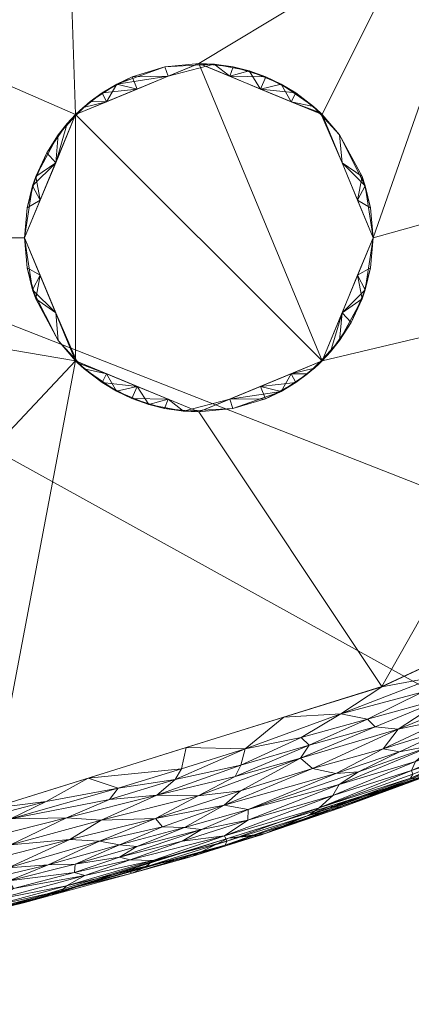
# Model space of a CAD drawing. Header units: millimetres. Extents: x -277 to 277, y 0 to 425.
# Tile 506 of 656: x 85 to 124, y 0 to 99. Entities that reach past the tile are written whole.
import ezdxf

# ---------------------------------------------------------------- set-up
doc = ezdxf.new("R2010")
doc.units = ezdxf.units.MM
doc.layers.add('A-GENM', color=13, linetype='Continuous')

# ---------------------------------------------------------------- blocks, each defined once
blk = doc.blocks.new('MODEL_CCAS0479-0080410R0 - MODEL_CCAS0479-0080410R0-461785-Preview')
at = {"layer": 'A-GENM', "lineweight": 9}
mesh = blk.add_polyface(dxfattribs=at)
corners = [(-277.5, -212.5, -10), (-271.889, -169.983, -10), (-255.855, -130.223, -10), (-231.29, -95.082, -10), (-200.302, -65.43, -10), (-164.712, -41.481, -10), (-125.929, -23.14, -10), (-85.021, -10.219, -10), (-42.816, -2.545, -10), (0, 0, -10), (0, 0, -17), (-27.584, -1.052, -17), (-55.014, -4.218, -17), (-82.111, -9.516, -17), (-108.685, -16.977, -17), (-134.529, -26.641, -17), (-159.405, -38.558, -17), (-183.045, -52.786, -17), (-205.115, -69.373, -17), (-225.183, -88.316, -17), (-242.771, -109.566, -17), (-257.344, -132.993, -17), (-268.325, -158.309, -17), (-275.172, -185.031, -17), (-277.5, -212.5, -17), (-277.5, -212.5, -15.25), (-277.5, -212.5, -13.5), (-277.5, -212.5, -11.75), (-274.344, -188.588, -10), (-263.872, -150.103, -10), (-243.573, -112.652, -10), (-215.796, -80.256, -10), (-182.507, -53.456, -10), (-105.475, -16.68, -10), (-145.32, -32.311, -10)]
mesh.append_faces([[corners[k] for k in face] for face in [(28, 26, 27, 0)]], dxfattribs={"vtx0": -1})
mesh.append_faces([[corners[k] for k in face] for face in [(21, 30, 20), (19, 31, 18), (4, 18, 31), (5, 17, 32), (34, 16, 5), (7, 13, 33), (16, 34, 15), (17, 5, 16), (30, 21, 2)]], dxfattribs={"vtx0": -1, "vtx1": -1})
mesh.append_faces([[corners[k] for k in face] for face in [(28, 23, 26)]], dxfattribs={"vtx0": -1, "vtx1": -1, "vtx2": -1})
mesh.append_faces([[corners[k] for k in face] for face in [(22, 1, 29), (21, 29, 2), (3, 19, 20), (1, 22, 23), (33, 13, 14), (19, 3, 31), (29, 21, 22), (17, 4, 32), (11, 8, 9), (14, 6, 33), (7, 12, 13)]], dxfattribs={"vtx0": -1, "vtx2": -1})
mesh.append_faces([[corners[k] for k in face] for face in [(25, 26, 23, 24)]], dxfattribs={"vtx1": -1})
mesh.append_faces([[corners[k] for k in face] for face in [(28, 1, 23), (30, 3, 20), (17, 18, 4), (7, 8, 12), (14, 15, 6), (11, 12, 8), (34, 6, 15)]], dxfattribs={"vtx1": -1, "vtx2": -1})
mesh.append_faces([[corners[k] for k in face] for face in [(9, 10, 11)]], dxfattribs={"vtx2": -1})
mesh = blk.add_polyface(dxfattribs=at)
corners = [(0, -425, -17), (-27.578, -423.948, -17), (-55.008, -420.783, -17), (-82.108, -415.485, -17), (-108.688, -408.023, -17), (-134.539, -398.355, -17), (-159.424, -386.432, -17), (-183.063, -372.203, -17), (-205.119, -355.623, -17), (-225.187, -336.68, -17), (-242.781, -315.419, -17), (-257.354, -291.989, -17), (-268.328, -266.682, -17), (-275.172, -239.97, -17), (-277.5, -212.5, -17), (-275.172, -185.031, -17), (-268.325, -158.309, -17), (-257.344, -132.993, -17), (-242.771, -109.566, -17), (-225.183, -88.316, -17), (-205.115, -69.373, -17), (-183.045, -52.786, -17), (-159.405, -38.558, -17), (-134.529, -26.641, -17), (-108.685, -16.977, -17), (-82.111, -9.516, -17), (-55.014, -4.218, -17), (-27.584, -1.052, -17), (0, 0, -17), (0, -101.087, -17), (-206.514, -101.087, -17), (-208.709, -101.32, -17), (-210.816, -102.02, -17), (-212.72, -103.168, -17), (-214.318, -104.711, -17), (-215.522, -106.578, -17), (-216.268, -108.666, -17), (-216.519, -110.867, -17), (-216.519, -141.051, -17), (-216.519, -171.233, -17), (-216.519, -201.416, -17), (-216.519, -231.601, -17), (-215.264, -261.733, -17), (-206.273, -290.478, -17), (-190.164, -315.964, -17), (-169.003, -337.465, -17), (-144.45, -354.998, -17), (-117.634, -368.842, -17), (-89.318, -379.29, -17), (-60.028, -386.584, -17), (-30.152, -390.894, -17), (0, -392.32, -17)]
mesh.append_faces([[corners[k] for k in face] for face in [(29, 26, 27, 28)]], dxfattribs={"vtx0": -1})
mesh.append_faces([[corners[k] for k in face] for face in [(35, 19, 34), (32, 19, 31), (31, 19, 30)]], dxfattribs={"vtx0": -1, "vtx1": -1})
mesh.append_faces([[corners[k] for k in face] for face in [(44, 8, 9, 43), (45, 7, 8, 44), (7, 45, 46, 6), (12, 41, 42), (48, 3, 4, 47), (49, 2, 3, 48), (50, 1, 2, 49), (47, 4, 5, 46), (38, 17, 18, 37), (19, 32, 33), (22, 29, 30, 21), (29, 22, 23)]], dxfattribs={"vtx0": -1, "vtx2": -1})
mesh.append_faces([[corners[k] for k in face] for face in [(43, 9, 10, 11), (41, 12, 13, 14), (29, 23, 24, 25)]], dxfattribs={"vtx0": -1, "vtx3": -1})
mesh.append_faces([[corners[k] for k in face] for face in [(5, 6, 46), (36, 37, 18), (33, 34, 19), (20, 21, 30, 19), (25, 26, 29)]], dxfattribs={"vtx1": -1, "vtx2": -1})
mesh.append_faces([[corners[k] for k in face] for face in [(42, 43, 11, 12), (40, 41, 14, 15), (15, 16, 39, 40), (16, 17, 38, 39), (18, 19, 35, 36)]], dxfattribs={"vtx1": -1, "vtx3": -1})
mesh.append_faces([[corners[k] for k in face] for face in [(51, 0, 1, 50)]], dxfattribs={"vtx2": -1})
mesh = blk.add_polyface(dxfattribs=at)
corners = [(-81.288, -9.773, -7.068), (-88.723, -11.42, -7.748), (-89.19, -11.911, -6.544), (-89.21, -18.734, -0.397), (-83.583, -16.019, -0.846), (-92.675, -18.49, -0.807), (-80.535, -9.303, -8.262), (-81.992, -10.482, -5.711), (-74.012, -8.403, -6.35), (-79.263, -16.227, -0.404), (-74.131, -13.987, -0.781), (-79.331, -13.954, -1.368), (-81.013, -12.509, -2.7), (-87.38, -14.017, -2.755), (-83.357, -13.725, -2.156), (-92.534, -16.389, -1.945), (-83.588, -18.632, -0.112), (-72.75, -15.911, -0.147), (-90.003, -13.226, -4.455), (-83.411, -12.415, -3.369), (-83.893, -11.637, -4.51), (-89.547, -16.54, -1.342), (-76.192, -12.04, -2.17), (-75.686, -10.956, -3.026), (-91.054, -12.932, -5.392), (-74.226, -8.952, -5.287), (-76.778, -10.405, -3.924), (-87.695, -10.963, -8.819), (-73.935, -8.045, -7.356), (-81.062, -9.301, -9.213), (-85.009, -10.216, -10), (-71.346, -7.292, -8.301), (-74.46, -8.298, -10), (-87.175, -20.36, -0.025), (-81.577, -19.672), (-79.839, -18.467, -0.03), (-90.07, -14.07, -3.409), (-94.38, -21.705, -0.085), (-91.398, -22.729)]
mesh.append_faces([[corners[k] for k in face] for face in [(34, 33, 38)]], dxfattribs={"vtx0": -1, "vtx1": -1})
mesh.append_faces([[corners[k] for k in face] for face in [(0, 1, 2), (3, 4, 5), (0, 6, 1), (7, 8, 0), (9, 10, 4), (10, 11, 4), (12, 13, 14), (13, 15, 14), (16, 17, 9), (18, 19, 20), (11, 14, 21), (22, 23, 12), (7, 2, 24), (2, 7, 0), (24, 20, 7), (25, 20, 26), (26, 20, 19), (1, 6, 27), (0, 28, 6), (29, 27, 6), (27, 29, 30), (31, 29, 6), (20, 25, 7), (23, 26, 19), (19, 13, 12), (4, 11, 21), (5, 4, 21), (9, 4, 3), (16, 9, 3), (33, 34, 35), (16, 35, 17), (14, 15, 21), (24, 18, 20), (36, 13, 19), (18, 36, 19), (22, 12, 14), (19, 12, 23), (11, 22, 14), (33, 35, 16), (37, 33, 16)]], dxfattribs={"vtx0": -1, "vtx1": -1, "vtx2": -1})
mesh.append_faces([[corners[k] for k in face] for face in [(32, 30, 29)]], dxfattribs={"vtx1": -1, "vtx2": -1})
mesh = blk.add_polyface(dxfattribs=at)
corners = [(0, -106), (0, -94.5), (-12.374, -89.374), (-17.5, -77), (-12.374, -64.626), (0, -59.5), (0, -10), (-41.076, -12.41), (-81.576, -19.675), (-120.861, -31.908), (-158.159, -49.282), (-192.467, -71.995), (-222.446, -100.177), (-246.326, -133.682), (-261.993, -171.726), (-267.5, -212.5), (-261.993, -253.274), (-246.326, -291.318), (-222.446, -324.823), (-192.467, -353.005), (-158.159, -375.718), (-120.862, -393.092), (-81.576, -405.324), (-41.076, -412.59), (0, -415), (0, -386), (-33.101, -384.336), (-65.858, -379.294), (-97.869, -370.707), (-128.595, -358.285), (-157.232, -341.604), (-182.488, -320.148), (-202.259, -293.556), (-213.512, -262.39), (-213.467, -229.254), (-223.091, -218.605), (-229.069, -205.542), (-231.81, -191.429), (-232.377, -177.06), (-231.666, -162.692), (-229.71, -148.439), (-226.158, -134.504), (-220.761, -121.165), (-213.668, -108.649), (-205.139, -97.07), (-195.38, -86.509), (-184.255, -77.355), (-171.404, -70.92), (-157.264, -68.466), (-143.229, -71.354), (-132.112, -80.358), (-125.671, -93.158), (-123.858, -107.409), (-125.872, -121.641), (-131.191, -134.979), (-89.155, -118.553), (-45.026, -109.091), (-85, -77), (-90.126, -89.374), (-102.5, -94.5), (-114.874, -89.374), (-120, -77), (-114.874, -64.626), (-102.5, -59.5), (-90.126, -64.626)]
mesh.append_faces([[corners[k] for k in face] for face in [(26, 23, 24, 25), (2, 56, 0, 1)]], dxfattribs={"vtx0": -1})
mesh.append_faces([[corners[k] for k in face] for face in [(3, 56, 2), (57, 3, 64)]], dxfattribs={"vtx0": -1, "vtx1": -1})
mesh.append_faces([[corners[k] for k in face] for face in [(56, 3, 57, 58)]], dxfattribs={"vtx0": -1, "vtx1": -1, "vtx3": -1})
mesh.append_faces([[corners[k] for k in face] for face in [(35, 15, 16, 34), (15, 35, 36), (14, 38, 39), (15, 36, 37), (31, 18, 19, 30), (30, 19, 20, 29), (13, 41, 42), (12, 44, 45, 11), (11, 45, 46), (11, 46, 47, 10), (10, 47, 48), (10, 48, 49, 9), (29, 20, 21), (52, 59, 60), (27, 22, 23, 26), (58, 55, 56), (64, 7, 8)]], dxfattribs={"vtx0": -1, "vtx2": -1})
mesh.append_faces([[corners[k] for k in face] for face in [(55, 58, 59, 52), (64, 3, 4, 7)]], dxfattribs={"vtx0": -1, "vtx2": -1, "vtx3": -1})
mesh.append_faces([[corners[k] for k in face] for face in [(31, 32, 18), (40, 41, 13), (43, 44, 12), (52, 53, 55), (27, 28, 22), (50, 51, 61)]], dxfattribs={"vtx1": -1, "vtx2": -1})
mesh.append_faces([[corners[k] for k in face] for face in [(62, 63, 9, 49)]], dxfattribs={"vtx1": -1, "vtx2": -1, "vtx3": -1})
mesh.append_faces([[corners[k] for k in face] for face in [(16, 17, 33, 34), (37, 38, 14, 15), (32, 33, 17, 18), (39, 40, 13, 14), (42, 43, 12, 13), (49, 50, 61, 62), (28, 29, 21, 22), (60, 61, 51, 52), (8, 9, 63, 64)]], dxfattribs={"vtx1": -1, "vtx3": -1})
mesh.append_faces([[corners[k] for k in face] for face in [(53, 54, 55)]], dxfattribs={"vtx2": -1})
mesh.append_faces([[corners[k] for k in face] for face in [(4, 5, 6, 7)]], dxfattribs={"vtx3": -1})
mesh = blk.add_polyface(dxfattribs=at)
corners = [(-94.527, -16.023, -2.675), (-87.38, -14.017, -2.755), (-90.07, -14.07, -3.409), (-97.163, -13.816, -7.377), (-89.19, -11.911, -6.544), (-88.723, -11.42, -7.748), (-93.525, -20.568, -0.237), (-83.588, -18.632, -0.112), (-89.21, -18.734, -0.397), (-105.298, -16.4, -6.925), (-97.884, -14.437, -6.205), (-95.793, -13.16, -8.638), (-105.139, -15.987, -8.35), (-98.285, -21.018, -0.476), (-100.109, -22.594, -0.216), (-92.675, -18.49, -0.807), (-100.743, -23.658, -0.077), (-94.38, -21.705, -0.085), (-101.22, -25.787), (-91.398, -22.729), (-98.157, -18.648, -1.515), (-92.534, -16.389, -1.945), (-98.86, -17.842, -2.202), (-95.585, -14.526, -4.794), (-105.081, -16.938, -5.519), (-100.812, -16.375, -4.313), (-87.175, -20.36, -0.025), (-91.054, -12.932, -5.392), (-90.003, -13.226, -4.455), (-95.233, -13.445, -10), (-87.695, -10.963, -8.819), (-85.009, -10.216, -10), (-89.547, -16.54, -1.342), (-102.426, -20.943, -0.984), (-101.053, -17.767, -2.818), (-105.04, -20.019, -1.993), (-96.263, -15.858, -3.317), (-102.75, -17.55, -3.574), (-94.533, -14.796, -3.991), (-101.798, -14.848, -9.199)]
mesh.append_faces([[corners[k] for k in face] for face in [(29, 30, 31)]], dxfattribs={"vtx0": -1, "vtx1": -1})
mesh.append_faces([[corners[k] for k in face] for face in [(0, 1, 2), (3, 4, 5), (6, 7, 8), (3, 9, 10), (3, 11, 12), (13, 14, 6), (15, 13, 8), (16, 17, 14), (20, 21, 22), (23, 24, 25), (24, 23, 10), (17, 19, 26), (4, 10, 27), (10, 4, 3), (27, 23, 28), (29, 11, 30), (3, 5, 11), (5, 30, 11), (20, 15, 32), (33, 13, 15), (6, 14, 17), (7, 6, 17), (13, 6, 8), (33, 15, 20), (21, 20, 32), (22, 21, 0), (34, 22, 0), (20, 22, 35), (0, 2, 36), (36, 34, 0), (25, 37, 38), (23, 25, 38), (28, 23, 38), (23, 27, 10), (28, 38, 2), (16, 19, 17), (21, 1, 0), (2, 38, 36), (38, 37, 36), (34, 36, 37), (29, 39, 11)]], dxfattribs={"vtx0": -1, "vtx1": -1, "vtx2": -1})
mesh.append_faces([[corners[k] for k in face] for face in [(16, 18, 19)]], dxfattribs={"vtx0": -1, "vtx2": -1})
mesh = blk.add_polyface(dxfattribs=at)
corners = [(-113.512, -18.97, -7.347), (-105.139, -15.987, -8.35), (-115.729, -19.485, -8.482), (-113.924, -23.7, -1.529), (-106.665, -21.442, -1.418), (-105.04, -20.019, -1.993), (-98.86, -17.842, -2.202), (-101.053, -17.767, -2.818), (-106.126, -22.879, -0.668), (-113.583, -26.023, -0.461), (-106.704, -24.022, -0.368), (-107.14, -25.673, -0.08), (-100.743, -23.658, -0.077), (-100.109, -22.594, -0.216), (-102.426, -20.943, -0.984), (-112.717, -24.739, -0.805), (-107.435, -19.559, -3.017), (-102.75, -17.55, -3.574), (-107.421, -18.498, -4.227), (-97.884, -14.437, -6.205), (-105.298, -16.4, -6.925), (-105.081, -16.938, -5.519), (-114.563, -19.75, -6.196), (-101.798, -14.848, -9.199), (-109.144, -17.163, -9.17), (-111.042, -28.845), (-116.748, -29.179, -0.062), (-116.26, -23.179, -2.47), (-98.157, -18.648, -1.515), (-101.22, -25.787), (-112.77, -26.812, -0.2), (-116.569, -22.066, -3.659), (-115.937, -20.983, -4.803), (-100.812, -16.375, -4.313), (-97.163, -13.816, -7.377), (-95.793, -13.16, -8.638), (-95.233, -13.445, -10), (-105.457, -16.674, -10), (-98.285, -21.018, -0.476), (-115.681, -19.903, -10)]
mesh.append_faces([[corners[k] for k in face] for face in [(29, 11, 25), (39, 24, 37)]], dxfattribs={"vtx0": -1, "vtx1": -1})
mesh.append_faces([[corners[k] for k in face] for face in [(0, 1, 2), (3, 4, 5), (5, 6, 7), (8, 9, 10), (11, 12, 13), (14, 4, 15), (16, 17, 18), (19, 20, 21), (21, 20, 22), (23, 24, 1), (25, 11, 26), (27, 3, 5), (16, 27, 5), (5, 4, 28), (15, 9, 8), (10, 9, 30), (30, 26, 11), (31, 16, 18), (17, 16, 7), (21, 22, 32), (21, 32, 18), (22, 20, 0), (33, 18, 17), (20, 34, 1), (35, 23, 1), (14, 8, 38), (13, 38, 10), (11, 13, 10), (11, 29, 12), (1, 0, 20), (15, 4, 3), (14, 28, 4), (5, 7, 16), (21, 18, 33), (38, 8, 10), (14, 15, 8), (10, 30, 11), (24, 23, 37), (2, 1, 24)]], dxfattribs={"vtx0": -1, "vtx1": -1, "vtx2": -1})
mesh.append_faces([[corners[k] for k in face] for face in [(23, 36, 37)]], dxfattribs={"vtx0": -1, "vtx2": -1})
mesh = blk.add_polyface(dxfattribs=at)
corners = [(-124.235, -24.378, -4.331), (-116.569, -22.066, -3.659), (-115.937, -20.983, -4.803), (-116.748, -29.179, -0.062), (-120.863, -31.903), (-111.042, -28.845), (-126.446, -32.921, -0.061), (-127.875, -27.82, -2.291), (-122.641, -25.345, -2.631), (-126.103, -26.042, -3.233), (-118.518, -23.349, -3.047), (-107.435, -19.559, -3.017), (-122.439, -21.851, -9.062), (-124.234, -22.662, -8.193), (-115.729, -19.485, -8.482), (-114.563, -19.75, -6.196), (-113.512, -18.97, -7.347), (-123.755, -22.706, -7.279), (-123.852, -23.481, -5.509), (-129.428, -24.819, -7.698), (-123.993, -23.116, -6.388), (-116.26, -23.179, -2.47), (-120.991, -25.652, -1.92), (-127.437, -28.678, -1.592), (-112.717, -24.739, -0.805), (-113.924, -23.7, -1.529), (-122.522, -27.646, -1.107), (-120.193, -27.862, -0.647), (-127.435, -30.836, -0.598), (-119.43, -28.649, -0.326), (-124.925, -31.339, -0.203), (-107.421, -18.498, -4.227), (-113.583, -26.023, -0.461), (-115.681, -19.903, -10), (-116.796, -19.769, -9.25), (-109.144, -17.163, -9.17), (-125.905, -23.131, -10), (-129.821, -24.78, -8.704), (-112.77, -26.812, -0.2)]
mesh.append_faces([[corners[k] for k in face] for face in [(0, 1, 2), (6, 4, 3), (7, 8, 9), (1, 10, 11), (12, 13, 14), (15, 16, 17), (18, 2, 15), (13, 19, 17), (20, 15, 17), (21, 8, 22), (22, 7, 23), (24, 25, 26), (27, 28, 29), (3, 29, 30), (2, 1, 31), (9, 8, 10), (0, 2, 18), (9, 1, 0), (27, 29, 32), (33, 34, 35), (22, 26, 25), (26, 22, 23), (25, 21, 22), (16, 14, 13), (13, 12, 37), (34, 12, 14), (13, 17, 16), (15, 20, 18), (22, 8, 7), (10, 8, 21), (11, 10, 21), (9, 10, 1), (27, 24, 26), (38, 32, 29), (24, 27, 32), (26, 28, 27), (3, 38, 29), (3, 30, 6), (28, 30, 29), (35, 34, 14), (33, 12, 34)]], dxfattribs={"vtx0": -1, "vtx1": -1, "vtx2": -1})
mesh.append_faces([[corners[k] for k in face] for face in [(3, 4, 5), (12, 33, 36)]], dxfattribs={"vtx0": -1, "vtx2": -1})
mesh = blk.add_polyface(dxfattribs=at)
corners = [(-137.02, -35.09, -0.542), (-127.435, -30.836, -0.598), (-131.85, -31.42, -1.1), (-127.875, -27.82, -2.291), (-134.615, -29.797, -2.99), (-137.216, -31.646, -2.38), (-129.821, -24.78, -8.704), (-140.232, -29.208, -8.808), (-135.605, -27.441, -7.519), (-135.598, -27.714, -10), (-122.439, -21.851, -9.062), (-125.905, -23.131, -10), (-130.536, -25.677, -6.462), (-139.328, -29.551, -6.192), (-124.235, -24.378, -4.331), (-133.938, -27.868, -4.971), (-131.757, -27.677, -3.965), (-126.103, -26.042, -3.233), (-129.428, -24.819, -7.698), (-123.755, -22.706, -7.279), (-133.838, -27.365, -5.779), (-123.852, -23.481, -5.509), (-139.073, -29.847, -5.39), (-123.993, -23.116, -6.388), (-122.522, -27.646, -1.107), (-135.036, -31.528, -1.793), (-127.437, -28.678, -1.592), (-131.762, -33.886, -0.257), (-126.446, -32.921, -0.061), (-124.925, -31.339, -0.203), (-136.03, -36.97, -0.064), (-130.188, -36.246), (-139.715, -37.515, -0.235), (-139.513, -40.589), (-120.863, -31.903), (-139.412, -30.489, -4.617), (-139.849, -31.282, -3.846), (-142.418, -36.157, -1.083), (-124.234, -22.662, -8.193)]
mesh.append_faces([[corners[k] for k in face] for face in [(9, 6, 11), (31, 30, 33)]], dxfattribs={"vtx0": -1, "vtx1": -1})
mesh.append_faces([[corners[k] for k in face] for face in [(0, 1, 2), (3, 4, 5), (6, 7, 8), (6, 9, 7), (10, 11, 6), (12, 8, 13), (14, 15, 16), (14, 16, 17), (18, 12, 19), (20, 21, 12), (13, 22, 20), (23, 19, 12), (16, 4, 17), (24, 2, 1), (4, 3, 17), (25, 26, 3), (0, 27, 1), (28, 29, 27), (30, 28, 27), (30, 31, 28), (32, 30, 27), (15, 14, 21), (35, 16, 15), (4, 16, 36), (27, 0, 32), (29, 1, 27), (26, 2, 24), (25, 37, 2), (0, 2, 37), (2, 26, 25), (18, 6, 8), (6, 18, 38), (12, 18, 8), (16, 35, 36), (20, 22, 15), (21, 20, 15), (13, 20, 12), (12, 21, 23), (3, 5, 25)]], dxfattribs={"vtx0": -1, "vtx1": -1, "vtx2": -1})
mesh.append_faces([[corners[k] for k in face] for face in [(31, 34, 28)]], dxfattribs={"vtx1": -1, "vtx2": -1})
mesh = blk.add_polyface(dxfattribs=at)
corners = [(-85, -77, -10), (-90.126, -64.626, -10), (-102.5, -59.5, -10), (-114.874, -64.626, -10), (-120, -77, -10), (-114.874, -89.374, -10), (-102.5, -94.5, -10), (-90.126, -89.374, -10)]
mesh.append_faces([[corners[k] for k in face] for face in [(0, 1, 7)]], dxfattribs={"vtx1": -1})
mesh.append_faces([[corners[k] for k in face] for face in [(2, 3, 7, 1), (6, 7, 3)]], dxfattribs={"vtx1": -1, "vtx2": -1})
mesh.append_faces([[corners[k] for k in face] for face in [(3, 4, 5, 6)]], dxfattribs={"vtx3": -1})
mesh = blk.add_polyface(dxfattribs=at)
corners = [(-120, -77), (-120, -77, -2.5), (-120, -77, -5), (-120, -77, -7.5), (-120, -77, -10), (-114.874, -64.626, -10), (-102.5, -59.5, -10), (-90.126, -64.626, -10), (-85, -77, -10), (-85, -77, -7.5), (-85, -77, -5), (-85, -77, -2.5), (-85, -77), (-90.126, -64.626), (-102.5, -59.5), (-114.874, -64.626), (-116.88, -69.467), (-88.12, -69.467), (-116.88, -69.467, -10), (-88.12, -69.467, -10), (-119.204, -71.782, -3.75), (-85.796, -71.782, -3.75), (-118.44, -73.234, -10), (-86.56, -73.234, -10), (-116.622, -66.665, -5.486), (-108.687, -62.063), (-108.687, -62.063, -10), (-88.378, -66.665, -5.486), (-96.313, -62.063), (-96.313, -62.063, -10), (-105.914, -59.836, -5), (-112.222, -62.449, -5.835), (-92.778, -62.449, -5.835), (-99.056, -59.842, -5.085), (-118.887, -70.859, -7.058), (-119.738, -73.986, -6.25), (-86.113, -70.859, -7.058), (-85.262, -73.986, -6.25), (-118.44, -73.234), (-86.56, -73.234), (-117.785, -68.478, -3.009), (-115.721, -65.534, -2.777), (-111.781, -63.344), (-110.749, -61.566, -2.918), (-114.566, -64.325, -4.989), (-113.413, -63.319, -2.684), (-114.119, -63.914, -7.542), (-111.781, -63.344, -10), (-109.201, -60.834, -5.391), (-105.594, -60.781, -10), (-88.378, -66.665, -2.302), (-90.989, -63.818, -3.129), (-94.23, -61.578, -2.908), (-97.468, -60.239, -2.513), (-100.959, -59.568, -2.63), (-99.406, -60.781), (-102.487, -59.5, -5.165), (-93.219, -63.344), (-95.775, -60.844, -5.364), (-105.594, -60.781), (-90.304, -64.45, -7.106), (-93.219, -63.344, -10), (-99.406, -60.781, -10)]
mesh.append_faces([[corners[k] for k in face] for face in [(39, 11, 12)]], dxfattribs={"vtx0": -1})
mesh.append_faces([[corners[k] for k in face] for face in [(19, 60, 7), (13, 50, 17), (59, 54, 14), (42, 43, 25), (26, 31, 47), (49, 48, 26), (14, 54, 55), (6, 56, 49)]], dxfattribs={"vtx0": -1, "vtx1": -1})
mesh.append_faces([[corners[k] for k in face] for face in [(18, 24, 34), (27, 36, 21), (34, 20, 35), (20, 40, 16), (46, 44, 24), (46, 47, 31), (30, 59, 43), (41, 16, 40), (20, 38, 1), (23, 37, 36), (39, 21, 11), (50, 27, 21), (44, 31, 45), (19, 27, 60), (50, 13, 51), (53, 52, 28), (30, 48, 49), (41, 40, 24), (48, 31, 26), (57, 52, 51), (33, 62, 58), (58, 52, 53), (3, 22, 35), (40, 20, 34), (2, 35, 20), (34, 35, 22), (19, 36, 27), (37, 10, 21), (9, 37, 23), (36, 37, 21), (24, 40, 34), (41, 24, 44), (43, 45, 31), (43, 31, 48), (45, 41, 44), (31, 44, 46), (41, 45, 15), (45, 43, 42), (5, 46, 24), (30, 49, 56), (17, 50, 21), (51, 60, 27), (50, 51, 27), (32, 51, 52), (32, 52, 58), (33, 53, 54), (53, 55, 54), (33, 54, 56), (54, 30, 56), (29, 32, 58), (33, 58, 53), (30, 54, 59), (43, 48, 30), (32, 60, 51), (32, 61, 60), (33, 56, 62)]], dxfattribs={"vtx0": -1, "vtx1": -1, "vtx2": -1})
mesh.append_faces([[corners[k] for k in face] for face in [(21, 10, 11), (35, 2, 3), (45, 42, 15), (34, 22, 18), (60, 61, 7), (37, 9, 10), (36, 19, 23), (20, 16, 38), (32, 29, 61), (46, 5, 47), (51, 13, 57), (53, 28, 55)]], dxfattribs={"vtx0": -1, "vtx2": -1})
mesh.append_faces([[corners[k] for k in face] for face in [(0, 1, 38)]], dxfattribs={"vtx1": -1})
mesh.append_faces([[corners[k] for k in face] for face in [(1, 2, 20), (39, 17, 21), (18, 5, 24), (62, 29, 58), (6, 62, 56), (15, 16, 41), (59, 25, 43), (57, 28, 52)]], dxfattribs={"vtx1": -1, "vtx2": -1})
mesh.append_faces([[corners[k] for k in face] for face in [(23, 8, 9), (3, 4, 22)]], dxfattribs={"vtx2": -1})
mesh = blk.add_polyface(dxfattribs=at)
corners = [(-120, -77), (-114.874, -89.374), (-102.5, -94.5), (-90.126, -89.374), (-85, -77), (-85, -77, -2.5), (-85, -77, -5), (-85, -77, -7.5), (-85, -77, -10), (-90.126, -89.374, -10), (-102.5, -94.5, -10), (-114.874, -89.374, -10), (-120, -77, -10), (-120, -77, -7.5), (-120, -77, -5), (-120, -77, -2.5), (-88.12, -84.533), (-116.88, -84.533), (-88.12, -84.533, -10), (-116.88, -84.533, -10), (-85.796, -82.218, -3.75), (-119.204, -82.218, -3.75), (-86.56, -80.766, -10), (-118.44, -80.766, -10), (-88.378, -87.335, -5.486), (-96.313, -91.937), (-96.313, -91.937, -10), (-116.622, -87.335, -5.486), (-108.687, -91.937), (-108.687, -91.937, -10), (-99.086, -94.164, -5), (-92.778, -91.551, -5.835), (-112.222, -91.551, -5.835), (-105.944, -94.158, -5.085), (-86.113, -83.141, -7.058), (-85.262, -80.014, -6.25), (-118.887, -83.141, -7.058), (-119.738, -80.014, -6.25), (-86.56, -80.766), (-118.44, -80.766), (-87.215, -85.522, -3.009), (-89.279, -88.466, -2.777), (-93.219, -90.656), (-94.251, -92.434, -2.918), (-90.434, -89.675, -4.989), (-91.587, -90.681, -2.684), (-90.881, -90.086, -7.542), (-93.219, -90.656, -10), (-95.799, -93.166, -5.391), (-99.406, -93.219, -10), (-116.622, -87.335, -2.302), (-114.011, -90.182, -3.129), (-110.77, -92.422, -2.908), (-107.532, -93.761, -2.513), (-104.041, -94.432, -2.63), (-105.594, -93.219), (-102.513, -94.5, -5.165), (-111.781, -90.656), (-109.225, -93.156, -5.364), (-99.406, -93.219), (-114.696, -89.55, -7.106), (-111.781, -90.656, -10), (-105.594, -93.219, -10)]
mesh.append_faces([[corners[k] for k in face] for face in [(39, 15, 0)]], dxfattribs={"vtx0": -1})
mesh.append_faces([[corners[k] for k in face] for face in [(19, 60, 11), (1, 50, 17), (59, 54, 2), (42, 43, 25), (26, 31, 47), (49, 48, 26), (2, 54, 55), (10, 56, 49)]], dxfattribs={"vtx0": -1, "vtx1": -1})
mesh.append_faces([[corners[k] for k in face] for face in [(18, 24, 34), (27, 36, 21), (34, 20, 35), (20, 40, 16), (46, 44, 24), (46, 47, 31), (30, 59, 43), (41, 16, 40), (20, 38, 5), (23, 37, 36), (39, 21, 15), (50, 27, 21), (44, 31, 45), (19, 27, 60), (50, 1, 51), (53, 52, 28), (30, 48, 49), (41, 40, 24), (48, 31, 26), (57, 52, 51), (33, 62, 58), (58, 52, 53), (7, 22, 35), (40, 20, 34), (6, 35, 20), (34, 35, 22), (19, 36, 27), (37, 14, 21), (13, 37, 23), (36, 37, 21), (24, 40, 34), (41, 24, 44), (43, 45, 31), (43, 31, 48), (45, 41, 44), (31, 44, 46), (41, 45, 3), (45, 43, 42), (9, 46, 24), (30, 49, 56), (17, 50, 21), (51, 60, 27), (50, 51, 27), (32, 51, 52), (32, 52, 58), (33, 53, 54), (53, 55, 54), (33, 54, 56), (54, 30, 56), (29, 32, 58), (33, 58, 53), (30, 54, 59), (43, 48, 30), (32, 60, 51), (32, 61, 60), (33, 56, 62)]], dxfattribs={"vtx0": -1, "vtx1": -1, "vtx2": -1})
mesh.append_faces([[corners[k] for k in face] for face in [(21, 14, 15), (35, 6, 7), (45, 42, 3), (34, 22, 18), (60, 61, 11), (37, 13, 14), (36, 19, 23), (20, 16, 38), (32, 29, 61), (46, 9, 47), (51, 1, 57), (53, 28, 55)]], dxfattribs={"vtx0": -1, "vtx2": -1})
mesh.append_faces([[corners[k] for k in face] for face in [(4, 5, 38)]], dxfattribs={"vtx1": -1})
mesh.append_faces([[corners[k] for k in face] for face in [(5, 6, 20), (39, 17, 21), (18, 9, 24), (62, 29, 58), (10, 62, 56), (3, 16, 41), (59, 25, 43), (57, 28, 52)]], dxfattribs={"vtx1": -1, "vtx2": -1})
mesh.append_faces([[corners[k] for k in face] for face in [(23, 12, 13), (7, 8, 22)]], dxfattribs={"vtx2": -1})

msp = doc.modelspace()

# ---------------------------------------------------------------- block references
at = {"layer": 'A-GENM', "lineweight": 9, "rotation": 180}
msp.add_blockref('MODEL_CCAS0479-0080410R0 - MODEL_CCAS0479-0080410R0-461785-Preview', (0, 0, 850), dxfattribs=at)

doc.saveas('drawing.dxf')
